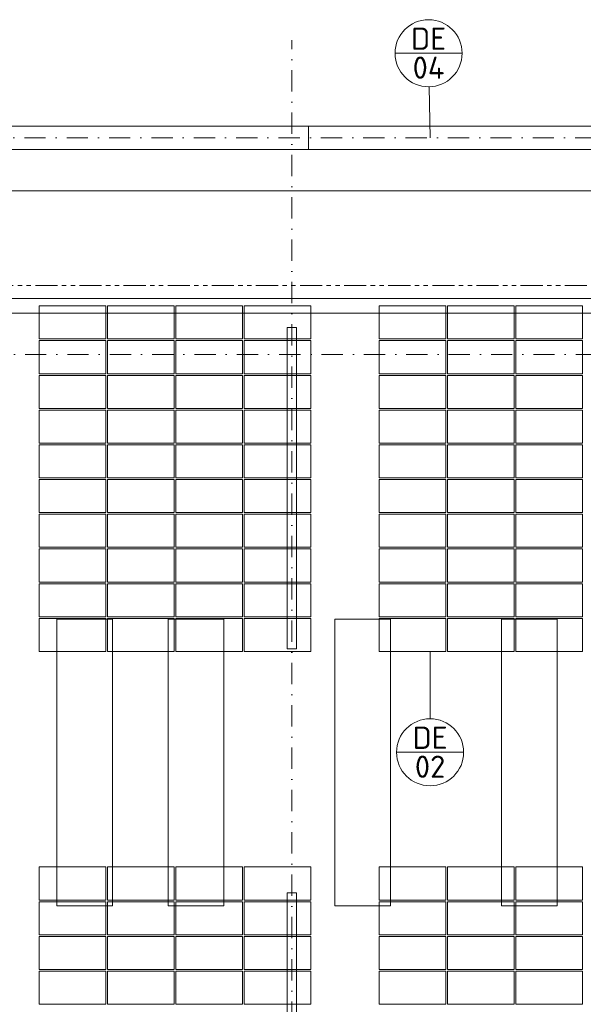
# Model space of a CAD drawing. Header units: millimetres. Extents: x -15830 to 4680139, y -28864 to 2281735.
# Tile 392 of 577: x 233033 to 243174, y 255986 to 273711. Entities that reach past the tile are written whole.
import ezdxf
from ezdxf.enums import TextEntityAlignment as Align

# ---------------------------------------------------------------- set-up
doc = ezdxf.new("R2010")
doc.units = ezdxf.units.MM
for name, pattern in [('CENTERX2', [101.6, 63.5, -12.7, 12.7, -12.7]), ('DASHDOT', [25.4, 12.7, -6.35, 0, -6.35]), ('PHANTOM2', [31.75, 15.875, -3.175, 3.175, -3.175, 3.175, -3.175])]:
    doc.linetypes.add(name, pattern=pattern)
for name, color, linetype, lineweight in [('A99_FVE', 30, 'Continuous', 5), ('A99_N_znaceni 200', 5, 'Continuous', 5), ('A99_S_kce-demolice', 30, 'Continuous', 20), ('A99_S_kce-pohl', 7, 'Continuous', 5), ('A99_S_osy', 1, 'CENTERX2', 5)]:
    doc.layers.add(name, color=color, linetype=linetype, lineweight=lineweight)
doc.styles.add('A99_popis', font='isocpeur.ttf')

# ---------------------------------------------------------------- blocks, each defined once
blk = doc.blocks.new('*U25')
at = {"color": 0, "linetype": 'ByBlock'}
blk.add_line((-3.02, 0), (3.02, 0), dxfattribs=at)
blk.add_circle((0, 0), 3.02, dxfattribs=at)
at = {"color": 0, "linetype": 'ByBlock', "style": 'A99_popis'}
for tag, p in [('KATEGORIE', (0, 1.31)), ('PRVEK', (0, -1.298))]:
    blk.add_attdef(tag, text='', height=2, dxfattribs=at).set_placement(p, align=Align.MIDDLE_CENTER)

msp = doc.modelspace()

# ---------------------------------------------------------------- linework, layer by layer
at = {"layer": 'A99_FVE', "lineweight": 5, "ltscale": 2}
for points in [[(234583.95, 268558.252), (234583.95, 267963.252), (233383.95, 267963.252), (233383.95, 268558.252)], [(235813.95, 268558.252), (235813.95, 267963.252), (234613.95, 267963.252), (234613.95, 268558.252)], [(237043.95, 268558.252), (237043.95, 267963.252), (235843.95, 267963.252), (235843.95, 268558.252)], [(238273.95, 268558.252), (238273.95, 267963.252), (237073.95, 267963.252), (237073.95, 268558.252)], [(240698.95, 268558.252), (240698.95, 267963.252), (239498.95, 267963.252), (239498.95, 268558.252)], [(241928.95, 268558.252), (241928.95, 267963.252), (240728.95, 267963.252), (240728.95, 268558.252)], [(243158.95, 268558.252), (243158.95, 267963.252), (241958.95, 267963.252), (241958.95, 268558.252)], [(234583.95, 267338.252), (234583.95, 267933.252), (233383.95, 267933.252), (233383.95, 267338.252)], [(235813.95, 267338.252), (235813.95, 267933.252), (234613.95, 267933.252), (234613.95, 267338.252)], [(237043.95, 267338.252), (237043.95, 267933.252), (235843.95, 267933.252), (235843.95, 267338.252)], [(238273.95, 267338.252), (238273.95, 267933.252), (237073.95, 267933.252), (237073.95, 267338.252)], [(240698.95, 267338.252), (240698.95, 267933.252), (239498.95, 267933.252), (239498.95, 267338.252)], [(241928.95, 267338.252), (241928.95, 267933.252), (240728.95, 267933.252), (240728.95, 267338.252)], [(243158.95, 267338.252), (243158.95, 267933.252), (241958.95, 267933.252), (241958.95, 267338.252)], [(234583.95, 267308.252), (234583.95, 266713.252), (233383.95, 266713.252), (233383.95, 267308.252)], [(235813.95, 267308.252), (235813.95, 266713.252), (234613.95, 266713.252), (234613.95, 267308.252)], [(237043.95, 267308.252), (237043.95, 266713.252), (235843.95, 266713.252), (235843.95, 267308.252)], [(238273.95, 267308.252), (238273.95, 266713.252), (237073.95, 266713.252), (237073.95, 267308.252)], [(240698.95, 267308.252), (240698.95, 266713.252), (239498.95, 266713.252), (239498.95, 267308.252)], [(241928.95, 267308.252), (241928.95, 266713.252), (240728.95, 266713.252), (240728.95, 267308.252)], [(243158.95, 267308.252), (243158.95, 266713.252), (241958.95, 266713.252), (241958.95, 267308.252)], [(234583.95, 266088.252), (234583.95, 266683.252), (233383.95, 266683.252), (233383.95, 266088.252)], [(235813.95, 266088.252), (235813.95, 266683.252), (234613.95, 266683.252), (234613.95, 266088.252)], [(237043.95, 266088.252), (237043.95, 266683.252), (235843.95, 266683.252), (235843.95, 266088.252)], [(238273.95, 266088.252), (238273.95, 266683.252), (237073.95, 266683.252), (237073.95, 266088.252)], [(240698.95, 266088.252), (240698.95, 266683.252), (239498.95, 266683.252), (239498.95, 266088.252)], [(241928.95, 266088.252), (241928.95, 266683.252), (240728.95, 266683.252), (240728.95, 266088.252)], [(243158.95, 266088.252), (243158.95, 266683.252), (241958.95, 266683.252), (241958.95, 266088.252)], [(234583.95, 265463.252), (234583.95, 266058.252), (233383.95, 266058.252), (233383.95, 265463.252)], [(235813.95, 265463.252), (235813.95, 266058.252), (234613.95, 266058.252), (234613.95, 265463.252)], [(237043.95, 265463.252), (237043.95, 266058.252), (235843.95, 266058.252), (235843.95, 265463.252)], [(238273.95, 265463.252), (238273.95, 266058.252), (237073.95, 266058.252), (237073.95, 265463.252)], [(240698.95, 265463.252), (240698.95, 266058.252), (239498.95, 266058.252), (239498.95, 265463.252)], [(241928.95, 265463.252), (241928.95, 266058.252), (240728.95, 266058.252), (240728.95, 265463.252)], [(243158.95, 265463.252), (243158.95, 266058.252), (241958.95, 266058.252), (241958.95, 265463.252)], [(234583.95, 264838.252), (234583.95, 265433.252), (233383.95, 265433.252), (233383.95, 264838.252)], [(235813.95, 264838.252), (235813.95, 265433.252), (234613.95, 265433.252), (234613.95, 264838.252)], [(237043.95, 264838.252), (237043.95, 265433.252), (235843.95, 265433.252), (235843.95, 264838.252)], [(238273.95, 264838.252), (238273.95, 265433.252), (237073.95, 265433.252), (237073.95, 264838.252)], [(240698.95, 264838.252), (240698.95, 265433.252), (239498.95, 265433.252), (239498.95, 264838.252)], [(241928.95, 264838.252), (241928.95, 265433.252), (240728.95, 265433.252), (240728.95, 264838.252)], [(243158.95, 264838.252), (243158.95, 265433.252), (241958.95, 265433.252), (241958.95, 264838.252)], [(234583.95, 264213.252), (234583.95, 264808.252), (233383.95, 264808.252), (233383.95, 264213.252)], [(235813.95, 264213.252), (235813.95, 264808.252), (234613.95, 264808.252), (234613.95, 264213.252)], [(237043.95, 264213.252), (237043.95, 264808.252), (235843.95, 264808.252), (235843.95, 264213.252)], [(238273.95, 264213.252), (238273.95, 264808.252), (237073.95, 264808.252), (237073.95, 264213.252)], [(240698.95, 264213.252), (240698.95, 264808.252), (239498.95, 264808.252), (239498.95, 264213.252)], [(241928.95, 264213.252), (241928.95, 264808.252), (240728.95, 264808.252), (240728.95, 264213.252)], [(243158.95, 264213.252), (243158.95, 264808.252), (241958.95, 264808.252), (241958.95, 264213.252)], [(234583.95, 263588.252), (234583.95, 264183.252), (233383.95, 264183.252), (233383.95, 263588.252)], [(235813.95, 263588.252), (235813.95, 264183.252), (234613.95, 264183.252), (234613.95, 263588.252)], [(237043.95, 263588.252), (237043.95, 264183.252), (235843.95, 264183.252), (235843.95, 263588.252)], [(238273.95, 263588.252), (238273.95, 264183.252), (237073.95, 264183.252), (237073.95, 263588.252)], [(240698.95, 263588.252), (240698.95, 264183.252), (239498.95, 264183.252), (239498.95, 263588.252)], [(241928.95, 263588.252), (241928.95, 264183.252), (240728.95, 264183.252), (240728.95, 263588.252)], [(243158.95, 263588.252), (243158.95, 264183.252), (241958.95, 264183.252), (241958.95, 263588.252)], [(234583.95, 262963.252), (234583.95, 263558.252), (233383.95, 263558.252), (233383.95, 262963.252)], [(235813.95, 262963.252), (235813.95, 263558.252), (234613.95, 263558.252), (234613.95, 262963.252)], [(237043.95, 262963.252), (237043.95, 263558.252), (235843.95, 263558.252), (235843.95, 262963.252)], [(238273.95, 262963.252), (238273.95, 263558.252), (237073.95, 263558.252), (237073.95, 262963.252)], [(240698.95, 262963.252), (240698.95, 263558.252), (239498.95, 263558.252), (239498.95, 262963.252)], [(241928.95, 262963.252), (241928.95, 263558.252), (240728.95, 263558.252), (240728.95, 262963.252)], [(243158.95, 262963.252), (243158.95, 263558.252), (241958.95, 263558.252), (241958.95, 262963.252)], [(234583.95, 262338.252), (234583.95, 262933.252), (233383.95, 262933.252), (233383.95, 262338.252)], [(235813.95, 262338.252), (235813.95, 262933.252), (234613.95, 262933.252), (234613.95, 262338.252)], [(237043.95, 262338.252), (237043.95, 262933.252), (235843.95, 262933.252), (235843.95, 262338.252)], [(238273.95, 262338.252), (238273.95, 262933.252), (237073.95, 262933.252), (237073.95, 262338.252)], [(240698.95, 262338.252), (240698.95, 262933.252), (239498.95, 262933.252), (239498.95, 262338.252)], [(241928.95, 262338.252), (241928.95, 262933.252), (240728.95, 262933.252), (240728.95, 262338.252)], [(243158.95, 262338.252), (243158.95, 262933.252), (241958.95, 262933.252), (241958.95, 262338.252)], [(234583.95, 257863.252), (234583.95, 258458.252), (233383.95, 258458.252), (233383.95, 257863.252)], [(235813.95, 257863.252), (235813.95, 258458.252), (234613.95, 258458.252), (234613.95, 257863.252)], [(237043.95, 257863.252), (237043.95, 258458.252), (235843.95, 258458.252), (235843.95, 257863.252)], [(238273.95, 257863.252), (238273.95, 258458.252), (237073.95, 258458.252), (237073.95, 257863.252)], [(240698.95, 257863.252), (240698.95, 258458.252), (239498.95, 258458.252), (239498.95, 257863.252)], [(241928.95, 257863.252), (241928.95, 258458.252), (240728.95, 258458.252), (240728.95, 257863.252)], [(243158.95, 257863.252), (243158.95, 258458.252), (241958.95, 258458.252), (241958.95, 257863.252)], [(234583.95, 257238.252), (234583.95, 257833.252), (233383.95, 257833.252), (233383.95, 257238.252)], [(235813.95, 257238.252), (235813.95, 257833.252), (234613.95, 257833.252), (234613.95, 257238.252)], [(237043.95, 257238.252), (237043.95, 257833.252), (235843.95, 257833.252), (235843.95, 257238.252)], [(238273.95, 257238.252), (238273.95, 257833.252), (237073.95, 257833.252), (237073.95, 257238.252)], [(240698.95, 257238.252), (240698.95, 257833.252), (239498.95, 257833.252), (239498.95, 257238.252)], [(241928.95, 257238.252), (241928.95, 257833.252), (240728.95, 257833.252), (240728.95, 257238.252)], [(243158.95, 257238.252), (243158.95, 257833.252), (241958.95, 257833.252), (241958.95, 257238.252)], [(234583.95, 256613.252), (234583.95, 257208.252), (233383.95, 257208.252), (233383.95, 256613.252)], [(235813.95, 256613.252), (235813.95, 257208.252), (234613.95, 257208.252), (234613.95, 256613.252)], [(237043.95, 256613.252), (237043.95, 257208.252), (235843.95, 257208.252), (235843.95, 256613.252)], [(238273.95, 256613.252), (238273.95, 257208.252), (237073.95, 257208.252), (237073.95, 256613.252)], [(240698.95, 256613.252), (240698.95, 257208.252), (239498.95, 257208.252), (239498.95, 256613.252)], [(241928.95, 256613.252), (241928.95, 257208.252), (240728.95, 257208.252), (240728.95, 256613.252)], [(243158.95, 256613.252), (243158.95, 257208.252), (241958.95, 257208.252), (241958.95, 256613.252)], [(234583.95, 255988.252), (234583.95, 256583.252), (233383.95, 256583.252), (233383.95, 255988.252)], [(235813.95, 255988.252), (235813.95, 256583.252), (234613.95, 256583.252), (234613.95, 255988.252)], [(237043.95, 255988.252), (237043.95, 256583.252), (235843.95, 256583.252), (235843.95, 255988.252)], [(238273.95, 255988.252), (238273.95, 256583.252), (237073.95, 256583.252), (237073.95, 255988.252)], [(240698.95, 255988.252), (240698.95, 256583.252), (239498.95, 256583.252), (239498.95, 255988.252)], [(241928.95, 255988.252), (241928.95, 256583.252), (240728.95, 256583.252), (240728.95, 255988.252)], [(243158.95, 255988.252), (243158.95, 256583.252), (241958.95, 256583.252), (241958.95, 255988.252)]]:
    msp.add_lwpolyline(points, close=True, dxfattribs=at)
at = {"layer": 'A99_FVE', "linetype": 'Continuous', "lineweight": 15, "ltscale": 2}
for points in [[(237843.95, 268169.126), (238013.95, 268169.126), (238013.95, 262384.126), (237843.95, 262384.126)], [(237843.95, 257993.252), (238013.95, 257993.252), (238013.95, 253978.252), (237843.95, 253978.252)]]:
    msp.add_lwpolyline(points, close=True, dxfattribs=at)
at = {"layer": 'A99_N_znaceni 200'}
for points in [[(240400.701, 272503.544), (240417.025, 271583.252)], [(240417.025, 262338.252), (240417.025, 261126.793)]]:
    msp.add_lwpolyline(points, dxfattribs=at)
at = {"layer": 'A99_S_kce-demolice', "linetype": 'PHANTOM2', "lineweight": 9, "ltscale": 25}
msp.add_lwpolyline([(221408.95, 268925.752), (364668.95, 268925.752)], dxfattribs=at)
at = {"layer": 'A99_S_kce-demolice', "linetype": 'Continuous', "lineweight": 9}
for points in [[(233703.95, 262918.252), (234703.95, 262918.252), (234703.95, 257758.252), (233703.95, 257758.252)], [(235703.95, 262918.252), (236703.95, 262918.252), (236703.95, 257758.252), (235703.95, 257758.252)], [(238703.95, 262918.252), (239703.95, 262918.252), (239703.95, 257758.252), (238703.95, 257758.252)], [(241703.95, 262918.252), (242703.95, 262918.252), (242703.95, 257758.252), (241703.95, 257758.252)]]:
    msp.add_lwpolyline(points, close=True, dxfattribs=at)
at = {"layer": 'A99_S_kce-pohl', "linetype": 'Continuous', "ltscale": 25}
for points in [[(364618.95, 271373.252), (364618.95, 271793.252), (219928.95, 271793.252), (219928.95, 271373.252)], [(352478.95, 268428.252), (352478.95, 268693.252), (221938.95, 268693.252), (221938.95, 268428.252)]]:
    msp.add_lwpolyline(points, close=True, dxfattribs=at)
msp.add_lwpolyline([(238228.95, 271373.252), (238228.95, 271793.252)], dxfattribs=at)
at = {"layer": 'A99_S_kce-pohl', "linetype": 'Continuous', "lineweight": 9}
msp.add_lwpolyline([(352804.496, 270633.252), (219378.95, 270633.252)], dxfattribs=at)
at = {"layer": 'A99_S_osy', "linetype": 'DASHDOT', "lineweight": 5, "ltscale": 30}
for points in [[(237928.95, 241173.252), (237928.95, 273343.252)], [(391253.95, 271583.252), (218303.95, 271583.252)], [(366878.95, 267683.252), (211268.95, 267683.252)]]:
    msp.add_lwpolyline(points, dxfattribs=at)

# ---------------------------------------------------------------- block references
at = {"layer": 'A99_N_znaceni 200', "xscale": 200, "yscale": 200, "zscale": 200}
for p, values in [((240389.989, 273107.432), {'KATEGORIE': 'DE', 'PRVEK': '04'}), ((240417.025, 260522.809), {'KATEGORIE': 'DE', 'PRVEK': '02'})]:
    msp.add_blockref('*U25', p, dxfattribs=at).add_auto_attribs(values)

doc.saveas('drawing.dxf')
